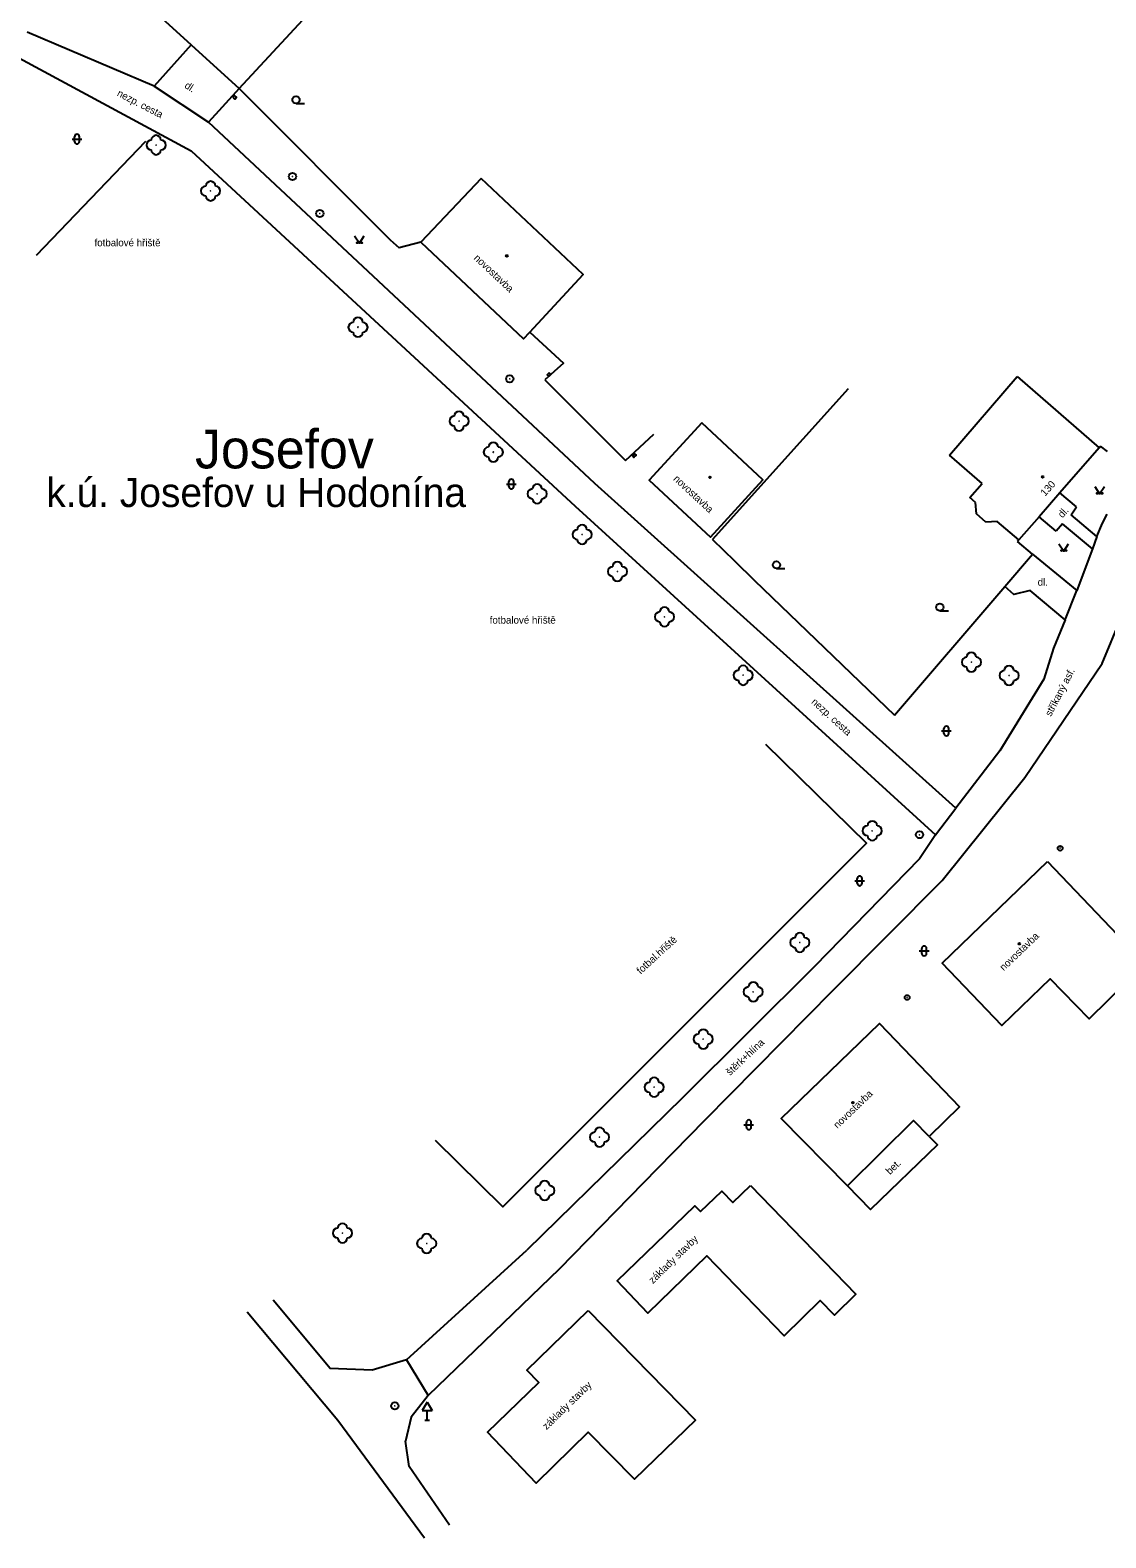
# Model space of a CAD drawing. Extents: x -577457 to -568404, y -1208466 to -1201387.
# Drawn here: x -573059.3 to -572948.4, y -1203513.9 to -1203358.5 of the extents above; entities that cross this region are included whole.
import ezdxf

# ---------------------------------------------------------------- set-up
doc = ezdxf.new("R2010")
doc.units = 0
for name, color, linetype in [('BUDOVY_MĚŘ', 7, 'Continuous'), ('BUDOVY_NEMĚŘ', 7, 'Continuous'), ('MAP_ZN_BP', 7, 'Continuous'), ('NÁZEV_K_Ú', 7, 'Continuous'), ('NÁZVY_SÍDEL_JEDNOTKY', 7, 'Continuous'), ('OBVOD_PILÍŘE', 7, 'Continuous'), ('POMOC_POPIS', 7, 'Continuous'), ('ROZHRANÍ_PLOCH', 7, 'Continuous'), ('ZELEŇ', 7, 'Continuous'), ('ZN_BP', 7, 'Continuous'), ('ZN_BUDOV', 7, 'Continuous'), ('ZN_DOPLŇKOVÉ', 7, 'Continuous'), ('ZN_KULTUR', 7, 'Continuous'), ('Č_POPIS_ORIENT', 7, 'Continuous')]:
    doc.layers.add(name, color=color, linetype=linetype)

msp = doc.modelspace()

# ---------------------------------------------------------------- linework, layer by layer
at = {"layer": 'BUDOVY_MĚŘ'}
for points in [[(-573055.24, -1203348.49), (-573055.03, -1203348.69), (-573052.67, -1203346.11), (-573050.4, -1203348.18), (-573052.76, -1203350.76), (-573046.48, -1203356.53), (-573042.68, -1203359.98), (-573037.71, -1203364.5), (-573030.71, -1203356.95)], [(-573012.79, -1203373.76), (-573018.98, -1203380.34), (-573008.4, -1203390.29), (-573007.75, -1203389.6), (-573002.25, -1203383.68), (-573012.79, -1203373.76)], [(-572990.03, -1203398.97), (-572995.47, -1203404.88), (-572989.15, -1203410.76), (-572983.73, -1203404.85), (-572990.03, -1203398.97)], [(-572949.07, -1203401.54), (-572953.12, -1203406.19)], [(-572953.12, -1203406.19), (-572955.27, -1203408.65)], [(-572955.27, -1203408.65), (-572957.35, -1203411.04)], [(-572954.41, -1203444.17), (-572944.32, -1203454.74), (-572950.12, -1203460.39), (-572954.14, -1203456.27), (-572959.09, -1203461.09), (-572965.27, -1203454.67), (-572954.41, -1203444.17)], [(-572975, -1203477.61), (-572981.85, -1203470.67), (-572971.72, -1203460.89), (-572963.47, -1203469.48), (-572966.6, -1203472.53)], [(-572966.6, -1203472.53), (-572968.21, -1203470.9), (-572975, -1203477.61)]]:
    msp.add_lwpolyline(points, dxfattribs=at)
at = {"layer": 'BUDOVY_NEMĚŘ'}
for points in [[(-572964.5, -1203402.28), (-572957.54, -1203394.17)], [(-572957.54, -1203394.17), (-572949.07, -1203401.54)], [(-572961.12, -1203405.2), (-572964.5, -1203402.28)], [(-572962.39, -1203406.67), (-572961.12, -1203405.2)], [(-572961.83, -1203407.18), (-572962.39, -1203406.67)], [(-572961.7, -1203408.34), (-572961.83, -1203407.18)], [(-572960.74, -1203409.2), (-572961.7, -1203408.34)], [(-572959.59, -1203409.15), (-572960.74, -1203409.2)], [(-572957.35, -1203411.04), (-572959.59, -1203409.15)]]:
    msp.add_lwpolyline(points, dxfattribs=at)
at = {"layer": 'MAP_ZN_BP'}
for centre, radius in [((-573032.22, -1203373.57), 0.375), ((-573032.22, -1203373.57), 0.0005), ((-573029.41, -1203377.38), 0.375), ((-573029.41, -1203377.38), 0.0005), ((-573009.83, -1203394.42), 0.375), ((-573009.83, -1203394.42), 0.0005), ((-572967.58, -1203441.42), 0.375), ((-572967.58, -1203441.42), 0.0005), ((-573021.68, -1203500.31), 0.375), ((-573021.68, -1203500.31), 0.0005)]:
    msp.add_circle(centre, radius, dxfattribs=at)
at = {"layer": 'OBVOD_PILÍŘE'}
for points in [[(-573038.26, -1203365.48), (-573038.38, -1203365.37), (-573038.23, -1203365.21), (-573037.99, -1203365.43), (-573038.14, -1203365.59), (-573038.26, -1203365.48)], [(-573005.78, -1203393.79), (-573005.97, -1203394.01), (-573005.81, -1203394.15), (-573005.62, -1203393.93), (-573005.78, -1203393.79)], [(-572996.92, -1203402.41), (-572997.03, -1203402.52), (-572997.19, -1203402.37), (-572996.97, -1203402.14), (-572996.81, -1203402.3), (-572996.92, -1203402.41)]]:
    msp.add_lwpolyline(points, dxfattribs=at)
at = {"layer": 'ROZHRANÍ_PLOCH'}
for points in [[(-573046.48, -1203364.27), (-573059.56, -1203358.67)], [(-573042.68, -1203359.98), (-573046.48, -1203364.27), (-573040.87, -1203367.97)], [(-573060.43, -1203361.33), (-573042.67, -1203370.93), (-573003.08, -1203407.54), (-572965.93, -1203441.45)], [(-573037.71, -1203364.5), (-573040.87, -1203367.97)], [(-572963.86, -1203438.7), (-573001.07, -1203405.21), (-573040.87, -1203367.97)], [(-572951.41, -1203407.63), (-572953.12, -1203406.19)], [(-572951.97, -1203408.46), (-572951.41, -1203407.63)], [(-572953.51, -1203410.13), (-572955.27, -1203408.65)], [(-572952.86, -1203409.37), (-572953.51, -1203410.13)], [(-572949.77, -1203411.94), (-572952.86, -1203409.37)], [(-572949.31, -1203410.67), (-572951.97, -1203408.46)], [(-572949.31, -1203410.67), (-572948.72, -1203409.32)], [(-572948.72, -1203409.32), (-572948.24, -1203408.39)], [(-572949.31, -1203410.67), (-572949.77, -1203411.94)], [(-572955.96, -1203412.5), (-572951.38, -1203416.24)], [(-572949.77, -1203411.94), (-572951.38, -1203416.24)], [(-572952.58, -1203419.28), (-572956.2, -1203416.24), (-572957.88, -1203416.67), (-572958.78, -1203415.84)], [(-572952.58, -1203419.28), (-572951.38, -1203416.24)], [(-572952.58, -1203419.28), (-572953.78, -1203422.2)], [(-572948.75, -1203423.76), (-572946.74, -1203418.89)], [(-572953.78, -1203422.2), (-572954.78, -1203425.4)], [(-572956.73, -1203435.52), (-572948.75, -1203423.76)], [(-572954.78, -1203425.4), (-572959.31, -1203432.76)], [(-572959.31, -1203432.76), (-572963.86, -1203438.7)], [(-572965.27, -1203446.13), (-572956.73, -1203435.52)], [(-572965.93, -1203441.45), (-572963.86, -1203438.7)], [(-572965.93, -1203441.45), (-572967.59, -1203443.92)], [(-572967.59, -1203443.92), (-572978.42, -1203455)], [(-572989.72, -1203470.86), (-572976.49, -1203457.45), (-572965.27, -1203446.13)], [(-572978.42, -1203455), (-572992.03, -1203468.56)], [(-572992.03, -1203468.56), (-572996.98, -1203473.4)], [(-572989.72, -1203470.86), (-572994.59, -1203475.84)], [(-572966.6, -1203472.53), (-572965.72, -1203473.39), (-572972.63, -1203480.06), (-572975, -1203477.61)], [(-572996.98, -1203473.4), (-573008.07, -1203484.25)], [(-572994.59, -1203475.84), (-573004.74, -1203486.21)], [(-573020.48, -1203495.57), (-573008.07, -1203484.25)], [(-573004.74, -1203486.21), (-573018.25, -1203499.22)], [(-573020.48, -1203495.57), (-573024.01, -1203496.61), (-573028.33, -1203496.44), (-573034.23, -1203489.39)], [(-573036.91, -1203490.62), (-573027.55, -1203501.79), (-573018.61, -1203513.91)], [(-573020.48, -1203495.57), (-573018.25, -1203499.22)], [(-573018.25, -1203499.22), (-573019.99, -1203501.48), (-573020.59, -1203503.95)], [(-573016.04, -1203512.6), (-573020.2, -1203506.57), (-573020.59, -1203503.95)]]:
    msp.add_lwpolyline(points, dxfattribs=at)
at = {"layer": 'ZELEŇ'}
msp.add_lwpolyline([(-572983.47, -1203432.08), (-572973.04, -1203442.29), (-573010.54, -1203479.78), (-573017.47, -1203472.93)], dxfattribs=at)
for centre in [(-573046.28, -1203370.32), (-573040.66, -1203375.06), (-573025.47, -1203389.11), (-573015.05, -1203398.78), (-573011.52, -1203401.98), (-573007, -1203406.28), (-573002.37, -1203410.48), (-572998.73, -1203414.29), (-572993.88, -1203418.96), (-572985.77, -1203424.99), (-572962.24, -1203423.63), (-572958.36, -1203425.01), (-572972.46, -1203441.01), (-572979.93, -1203452.54), (-572984.73, -1203457.62), (-572989.88, -1203462.49), (-572994.94, -1203467.46), (-573000.57, -1203472.6), (-573006.22, -1203478.1), (-573027.07, -1203482.49), (-573018.39, -1203483.56)]:
    msp.add_circle(centre, 0.0005, dxfattribs=at)
for centre, start, end in [((-573046.78, -1203370.32), 90, 270), ((-573046.28, -1203369.82), 360, 180), ((-573045.78, -1203370.32), 270, 90), ((-573046.28, -1203370.82), 180, 360), ((-573041.16, -1203375.06), 90, 270), ((-573040.66, -1203374.56), 360, 180), ((-573040.16, -1203375.06), 270, 90), ((-573040.66, -1203375.56), 180, 360), ((-573025.97, -1203389.11), 90, 270), ((-573025.47, -1203388.61), 360, 180), ((-573024.97, -1203389.11), 270, 90), ((-573025.47, -1203389.61), 180, 360), ((-573015.55, -1203398.78), 90, 270), ((-573015.05, -1203398.28), 360, 180), ((-573014.55, -1203398.78), 270, 90), ((-573015.05, -1203399.28), 180, 360), ((-573012.02, -1203401.98), 90, 270), ((-573011.52, -1203401.48), 360, 180), ((-573011.02, -1203401.98), 270, 90), ((-573011.52, -1203402.48), 180, 360), ((-573007.5, -1203406.28), 90, 270), ((-573007, -1203405.78), 360, 180), ((-573006.5, -1203406.28), 270, 90), ((-573007, -1203406.78), 180, 360), ((-573002.37, -1203409.98), 360, 180), ((-573002.87, -1203410.48), 90, 270), ((-573002.37, -1203410.98), 180, 360), ((-573001.87, -1203410.48), 270, 90), ((-572999.23, -1203414.29), 90, 270), ((-572998.73, -1203413.79), 360, 180), ((-572998.23, -1203414.29), 270, 90), ((-572998.73, -1203414.79), 180, 360), ((-572994.38, -1203418.96), 90, 270), ((-572993.88, -1203418.46), 360, 180), ((-572993.38, -1203418.96), 270, 90), ((-572993.88, -1203419.46), 180, 360), ((-572962.74, -1203423.63), 90, 270), ((-572962.24, -1203423.13), 0, 180), ((-572961.74, -1203423.63), 270, 90), ((-572986.27, -1203424.99), 90, 270), ((-572985.77, -1203424.49), 360, 180), ((-572985.27, -1203424.99), 270, 90), ((-572962.24, -1203424.13), 180, 360), ((-572958.86, -1203425.01), 90, 270), ((-572958.36, -1203424.51), 0, 180), ((-572957.86, -1203425.01), 270, 90), ((-572985.77, -1203425.49), 180, 360), ((-572958.36, -1203425.51), 180, 360), ((-572972.96, -1203441.01), 90, 270), ((-572972.46, -1203440.51), 0, 180), ((-572971.96, -1203441.01), 270, 90), ((-572972.46, -1203441.51), 180, 360), ((-572980.43, -1203452.54), 90, 270), ((-572979.93, -1203452.04), 0, 180), ((-572979.43, -1203452.54), 270, 90), ((-572979.93, -1203453.04), 180, 360), ((-572985.23, -1203457.62), 90, 270), ((-572984.73, -1203457.12), 0, 180), ((-572984.23, -1203457.62), 270, 90), ((-572984.73, -1203458.12), 180, 360), ((-572990.38, -1203462.49), 90, 270), ((-572989.88, -1203461.99), 0, 180), ((-572989.38, -1203462.49), 270, 90), ((-572989.88, -1203462.99), 180, 360), ((-572995.44, -1203467.46), 90, 270), ((-572994.94, -1203466.96), 0, 180), ((-572994.44, -1203467.46), 270, 90), ((-572994.94, -1203467.96), 180, 360), ((-573000.57, -1203472.1), 0, 180), ((-573001.07, -1203472.6), 90, 270), ((-573000.57, -1203473.1), 180, 360), ((-573000.07, -1203472.6), 270, 90), ((-573006.72, -1203478.1), 90, 270), ((-573006.22, -1203477.6), 0, 180), ((-573005.72, -1203478.1), 270, 90), ((-573006.22, -1203478.6), 180, 360), ((-573027.57, -1203482.49), 90, 270), ((-573027.07, -1203481.99), 0, 180), ((-573026.57, -1203482.49), 270, 90), ((-573027.07, -1203482.99), 180, 360), ((-573018.89, -1203483.56), 90, 270), ((-573018.39, -1203483.06), 0, 180), ((-573018.39, -1203484.06), 180, 360), ((-573017.89, -1203483.56), 270, 90)]:
    msp.add_arc(centre, 0.5, start, end, dxfattribs=at)
at = {"layer": 'ZN_BP'}
for centre, radius in [((-572953.09, -1203442.82), 0.25), ((-572953.09, -1203442.82), 0.0005), ((-572968.86, -1203458.2), 0.25), ((-572968.86, -1203458.2), 0.0005)]:
    msp.add_circle(centre, radius, dxfattribs=at)
at = {"layer": 'ZN_BUDOV'}
for centre in [(-573010.13, -1203381.75), (-572989.19, -1203404.58), (-572954.9, -1203404.53), (-572957.3, -1203452.67), (-572974.46, -1203469.05)]:
    msp.add_circle(centre, 0.0875, dxfattribs=at)
at = {"layer": 'ZN_DOPLŇKOVÉ'}
for p, q in [((-573018.34, -1203499.91), (-573018.84, -1203500.78)), ((-573018.84, -1203500.78), (-573017.84, -1203500.78)), ((-573018.34, -1203499.91), (-573017.84, -1203500.78)), ((-573018.34, -1203501.78), (-573018.34, -1203500.78)), ((-573018.59, -1203501.78), (-573018.09, -1203501.78))]:
    msp.add_line(p, q, dxfattribs=at)
for points in [[(-573037.71, -1203364.5), (-573022.17, -1203380.09)], [(-573058.61, -1203381.67), (-573047.34, -1203369.93)], [(-573022.17, -1203380.09), (-573021.21, -1203380.92)], [(-573018.98, -1203380.34), (-573021.21, -1203380.92)], [(-573007.75, -1203389.6), (-573004.3, -1203392.81), (-573006.2, -1203394.52)], [(-573006.2, -1203394.52), (-572997.89, -1203402.84)], [(-572988.93, -1203410.99), (-572974.92, -1203395.42)], [(-572997.89, -1203402.84), (-572994.97, -1203400.12)], [(-572949.07, -1203401.54), (-572948.92, -1203401.37)], [(-572948.21, -1203401.93), (-572948.92, -1203401.37)], [(-572988.93, -1203410.99), (-572986.66, -1203413.19)], [(-572957.35, -1203411.04), (-572957.5, -1203411.19)], [(-572970.16, -1203429.1), (-572958.78, -1203415.84), (-572955.96, -1203412.5)], [(-572955.96, -1203412.5), (-572957.5, -1203411.19)], [(-572986.66, -1203413.19), (-572984.59, -1203415.2)], [(-572984.59, -1203415.2), (-572970.16, -1203429.1)], [(-572985.02, -1203477.59), (-572974.15, -1203488.8), (-572976.35, -1203490.96), (-572977.84, -1203489.45), (-572981.55, -1203493.09), (-572989.52, -1203484.83), (-572995.59, -1203490.75), (-572998.77, -1203487.41), (-572990.76, -1203479.67), (-572990.18, -1203480.28), (-572987.98, -1203478.16), (-572986.83, -1203479.35), (-572985.02, -1203477.59)], [(-573001.73, -1203490.46), (-572990.69, -1203501.78), (-572996.96, -1203507.87), (-573001.75, -1203503), (-573007.09, -1203508.26), (-573012.12, -1203503.03), (-573006.83, -1203497.9), (-573008.06, -1203496.63), (-573001.73, -1203490.46)]]:
    msp.add_lwpolyline(points, dxfattribs=at)
at = {"layer": 'ZN_KULTUR'}
for p, q in [((-573031.86, -1203366.03), (-573030.98, -1203366.03)), ((-573054.94, -1203369.71), (-573053.94, -1203369.71)), ((-573054.69, -1203369.96), (-573054.69, -1203369.46)), ((-573054.19, -1203369.96), (-573054.19, -1203369.46)), ((-573010.16, -1203405.27), (-573009.16, -1203405.27)), ((-573009.91, -1203405.52), (-573009.91, -1203405.02)), ((-573009.41, -1203405.52), (-573009.41, -1203405.02)), ((-572982.34, -1203413.99), (-572981.46, -1203413.99)), ((-572965.49, -1203418.33), (-572964.61, -1203418.33)), ((-572965.32, -1203430.73), (-572964.32, -1203430.73)), ((-572965.07, -1203430.98), (-572965.07, -1203430.48)), ((-572964.57, -1203430.98), (-572964.57, -1203430.48)), ((-572974.26, -1203446.18), (-572973.26, -1203446.18)), ((-572974.01, -1203446.43), (-572974.01, -1203445.93)), ((-572973.51, -1203446.43), (-572973.51, -1203445.93)), ((-572967.61, -1203453.41), (-572966.61, -1203453.41)), ((-572967.36, -1203453.66), (-572967.36, -1203453.16)), ((-572966.86, -1203453.66), (-572966.86, -1203453.16)), ((-572985.69, -1203471.33), (-572984.69, -1203471.33)), ((-572985.44, -1203471.58), (-572985.44, -1203471.08)), ((-572984.94, -1203471.58), (-572984.94, -1203471.08))]:
    msp.add_line(p, q, dxfattribs=at)
for points in [[(-573025.82, -1203379.69), (-573025.32, -1203380.44), (-573024.82, -1203379.69)], [(-572949.53, -1203405.53), (-572949.03, -1203406.28), (-572948.53, -1203405.53)], [(-572953.22, -1203411.43), (-572952.72, -1203412.18), (-572952.22, -1203411.43)]]:
    msp.add_lwpolyline(points, dxfattribs=at)
for centre, radius in [((-573031.86, -1203365.66), 0.375), ((-573025.57, -1203380.39), 0.05), ((-573025.07, -1203380.39), 0.05), ((-572949.28, -1203406.23), 0.05), ((-572948.78, -1203406.23), 0.05), ((-572952.97, -1203412.13), 0.05), ((-572952.47, -1203412.13), 0.05), ((-572982.34, -1203413.61), 0.375), ((-572965.49, -1203417.96), 0.375)]:
    msp.add_circle(centre, radius, dxfattribs=at)
for centre, start, end in [((-573054.44, -1203369.46), 0, 180), ((-573054.44, -1203369.96), 180, 360), ((-573009.66, -1203405.02), 0, 180), ((-573009.66, -1203405.52), 180, 360), ((-572964.82, -1203430.48), 0, 180), ((-572964.82, -1203430.98), 180, 360), ((-572973.76, -1203445.93), 0, 180), ((-572973.76, -1203446.43), 180, 360), ((-572967.11, -1203453.16), 0, 180), ((-572967.11, -1203453.66), 180, 360), ((-572985.19, -1203471.08), 0, 180), ((-572985.19, -1203471.58), 180, 360)]:
    msp.add_arc(centre, 0.25, start, end, dxfattribs=at)

# ---------------------------------------------------------------- texts
at = {"layer": 'NÁZEV_K_Ú'}
msp.add_text('k.ú. Josefov u Hodonína', height=3, dxfattribs=at).set_placement((-573057.6, -1203407.64))
at = {"layer": 'NÁZVY_SÍDEL_JEDNOTKY'}
msp.add_text('Josefov', height=4, dxfattribs=at).set_placement((-573042.27, -1203403.66))
at = {"layer": 'POMOC_POPIS'}
for s, rotation, p in [('dl.', 326.5937, (-573043.42, -1203364.36)), ('nezp. cesta', 332.58, (-573050.37, -1203365.21)), ('novostavba', 316.7577, (-573013.59, -1203382.05)), ('novostavba', 317.0655, (-572993.02, -1203404.81)), ('dl.', 48.01, (-572952.86, -1203408.82)), ('stříkaný asf.', 62.54, (-572954.04, -1203429.29)), ('nezp. cesta', 317.71, (-572978.8, -1203427.82)), ('fotbal.hřiště', 42.5, (-572996.34, -1203455.85)), ('novostavba', 44.03, (-572958.9, -1203455.51)), ('štěrk+hlína', 43.1, (-572987.12, -1203466.3)), ('novostavba', 43.99, (-572976.04, -1203471.77)), ('bet.', 43.99, (-572970.64, -1203476.52)), ('základy stavby', 44.28, (-572995.07, -1203487.76)), ('základy stavby', 44.27, (-573006.03, -1203502.82))]:
    msp.add_text(s, height=0.75, rotation=rotation, dxfattribs=at).set_placement(p)
for s, p in [('fotbalové hřiště', (-573052.63, -1203380.76)), ('dl.', (-572955.41, -1203415.75)), ('fotbalové hřiště', (-573011.89, -1203419.66))]:
    msp.add_text(s, height=0.75, dxfattribs=at).set_placement(p)
at = {"layer": 'Č_POPIS_ORIENT'}
msp.add_text('130', height=0.75, rotation=47.44, dxfattribs=at).set_placement((-572954.65, -1203406.58))

doc.saveas('drawing.dxf')
